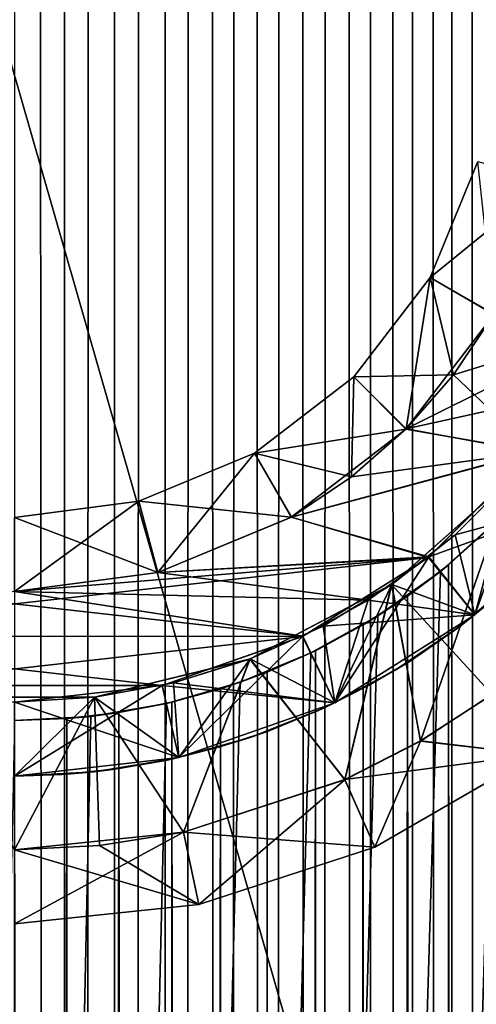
# Model space of a CAD drawing. Header units: millimetres. Extents: x -41 to 11, y -3 to 963.
# Tile 455 of 656: x 0.03 to 3.13, y 333.45 to 340.12. Entities that reach past the tile are written whole.
import ezdxf

# ---------------------------------------------------------------- set-up
doc = ezdxf.new("R2010")
doc.units = ezdxf.units.MM
doc.header["$LTSCALE"] = 65.185185
for name, color, linetype in [('3321', 7, 'CONTINUOUS'), ('3323', 7, 'CONTINUOUS'), ('3341', 7, 'CONTINUOUS'), ('3350', 7, 'CONTINUOUS'), ('3484', 7, 'CONTINUOUS'), ('3485', 7, 'CONTINUOUS'), ('3487', 7, 'CONTINUOUS'), ('3499', 7, 'CONTINUOUS'), ('3546', 7, 'CONTINUOUS'), ('3547', 7, 'CONTINUOUS'), ('65', 7, 'CONTINUOUS'), ('66', 7, 'CONTINUOUS'), ('69', 7, 'CONTINUOUS'), ('70', 7, 'CONTINUOUS'), ('71', 7, 'CONTINUOUS'), ('74', 7, 'CONTINUOUS'), ('75', 7, 'CONTINUOUS'), ('76', 7, 'CONTINUOUS'), ('80', 7, 'CONTINUOUS'), ('81', 7, 'CONTINUOUS'), ('83', 7, 'CONTINUOUS'), ('84', 7, 'CONTINUOUS'), ('87', 7, 'CONTINUOUS'), ('88', 7, 'CONTINUOUS'), ('90', 7, 'CONTINUOUS'), ('92', 7, 'CONTINUOUS'), ('93', 7, 'CONTINUOUS'), ('96', 7, 'CONTINUOUS')]:
    doc.layers.add(name, color=color, linetype=linetype)

msp = doc.modelspace()

# ---------------------------------------------------------------- linework, layer by layer
at = {"layer": '3321', "linetype": 'Continuous'}
for points in [[(9.125, 297.5, 93.5), (9.125, 382.5, 93.5), (-40.875, 297.5, 93.5), (9.125, 297.5, 93.5)], [(9.125, 382.5, 93.5), (-40.875, 382.5, 93.5), (-40.875, 297.5, 93.5), (9.125, 382.5, 93.5)]]:
    msp.add_3dface(points, dxfattribs=at)
at = {"layer": '3323', "linetype": 'Continuous'}
for points in [[(-40.875, 382.5, 8.5), (9.125, 297.5, 8.5), (-40.875, 297.5, 8.5), (-40.875, 382.5, 8.5)], [(9.125, 382.5, 8.5), (9.125, 297.5, 8.5), (-40.875, 382.5, 8.5), (9.125, 382.5, 8.5)]]:
    msp.add_3dface(points, dxfattribs=at)
at = {"layer": '3341', "linetype": 'Continuous'}
for points in [[(-11.275, 379, 12), (-11.275, 301, 12), (11.125, 379, 12), (-11.275, 379, 12)], [(-11.275, 301, 12), (11.125, 301, 12), (11.125, 379, 12), (-11.275, 301, 12)]]:
    msp.add_3dface(points, dxfattribs=at)
at = {"layer": '3350', "linetype": 'Continuous'}
for points in [[(-11.275, 379, 90), (11.125, 379, 90), (11.125, 301, 90), (-11.275, 379, 90)], [(-11.275, 301, 90), (-11.275, 379, 90), (11.125, 301, 90), (-11.275, 301, 90)]]:
    msp.add_3dface(points, dxfattribs=at)
at = {"layer": '3484', "linetype": 'Continuous'}
for points in [[(2.941, 336.4305, 2.711), (2.8846, 336.3848, 8), (3.2717, 336.731, 8), (2.941, 336.4305, 2.711)], [(3.2145, 336.6747, 2.3803), (2.941, 336.4305, 2.711), (3.2717, 336.731, 8), (3.2145, 336.6747, 2.3803)], [(2.6628, 336.2184, 2.9852), (2.4611, 336.0842, 8), (2.8846, 336.3848, 8), (2.6628, 336.2184, 2.9852)], [(2.941, 336.4305, 2.711), (2.6628, 336.2184, 2.9852), (2.8846, 336.3848, 8), (2.941, 336.4305, 2.711)], [(2.6628, 336.2184, 2.9852), (2.362, 336.0236, 3.2281), (2.4611, 336.0842, 8), (2.6628, 336.2184, 2.9852)], [(2.0379, 335.8482, 3.4416), (2.0067, 335.833, 8), (2.4611, 336.0842, 8), (2.0379, 335.8482, 3.4416)], [(2.362, 336.0236, 3.2281), (2.0379, 335.8482, 3.4416), (2.4611, 336.0842, 8), (2.362, 336.0236, 3.2281)], [(2.0379, 335.8482, 3.4416), (1.712, 335.7035, 3.6153), (2.0067, 335.833, 8), (2.0379, 335.8482, 3.4416)], [(1.712, 335.7035, 3.6153), (1.5284, 335.6349, 8), (2.0067, 335.833, 8), (1.712, 335.7035, 3.6153)], [(1.712, 335.7035, 3.6153), (1.3952, 335.5905, 3.7491), (1.5284, 335.6349, 8), (1.712, 335.7035, 3.6153)], [(1.0665, 335.4997, 3.8548), (1.0298, 335.4911, 8), (1.5284, 335.6349, 8), (1.0665, 335.4997, 3.8548)], [(1.3952, 335.5905, 3.7491), (1.0665, 335.4997, 3.8548), (1.5284, 335.6349, 8), (1.3952, 335.5905, 3.7491)], [(0.7067, 335.4293, 3.9371), (0.518, 335.4041, 8), (1.0298, 335.4911, 8), (0.7067, 335.4293, 3.9371)], [(1.0665, 335.4997, 3.8548), (0.7067, 335.4293, 3.9371), (1.0298, 335.4911, 8), (1.0665, 335.4997, 3.8548)], [(0.3535, 335.3885, 3.9844), (0, 335.375, 4), (0.518, 335.4041, 8), (0.3535, 335.3885, 3.9844)], [(0, 335.375, 4), (0, 335.375, 8), (0.518, 335.4041, 8), (0, 335.375, 4)], [(0.7067, 335.4293, 3.9371), (0.3535, 335.3885, 3.9844), (0.518, 335.4041, 8), (0.7067, 335.4293, 3.9371)]]:
    msp.add_3dface(points, dxfattribs=at)
at = {"layer": '3485', "linetype": 'Continuous'}
for points in [[(3.2352, 616.6945, -2.3523), (2.9852, 616.4675, -2.6624), (3.2145, 63.3253, -2.3803), (3.2352, 616.6945, -2.3523)], [(2.9852, 616.4675, -2.6624), (2.7293, 616.266, -2.9242), (2.941, 63.5695, -2.711), (2.9852, 616.4675, -2.6624)], [(3.2145, 63.3253, -2.3803), (2.9852, 616.4675, -2.6624), (2.941, 63.5695, -2.711), (3.2145, 63.3253, -2.3803)], [(2.7293, 616.266, -2.9242), (2.4615, 616.0846, -3.1529), (2.6628, 63.7816, -2.9852), (2.7293, 616.266, -2.9242)], [(2.941, 63.5695, -2.711), (2.7293, 616.266, -2.9242), (2.6628, 63.7816, -2.9852), (2.941, 63.5695, -2.711)], [(2.4615, 616.0846, -3.1529), (2.1707, 615.9162, -3.3598), (2.3619, 63.9764, -3.2281), (2.4615, 616.0846, -3.1529)], [(2.6628, 63.7816, -2.9852), (2.4615, 616.0846, -3.1529), (2.3619, 63.9764, -3.2281), (2.6628, 63.7816, -2.9852)], [(2.1707, 615.9162, -3.3598), (1.8682, 615.7691, -3.5369), (2.0379, 64.1518, -3.4416), (2.1707, 615.9162, -3.3598)], [(2.3619, 63.9764, -3.2281), (2.1707, 615.9162, -3.3598), (2.0379, 64.1518, -3.4416), (2.3619, 63.9764, -3.2281)], [(1.8682, 615.7691, -3.5369), (1.5756, 615.6516, -3.6766), (1.712, 64.2965, -3.6153), (1.8682, 615.7691, -3.5369)], [(2.0379, 64.1518, -3.4416), (1.8682, 615.7691, -3.5369), (1.712, 64.2965, -3.6153), (2.0379, 64.1518, -3.4416)], [(1.5756, 615.6516, -3.6766), (1.287, 615.5573, -3.7873), (1.3952, 64.4095, -3.7491), (1.5756, 615.6516, -3.6766)], [(1.712, 64.2965, -3.6153), (1.5756, 615.6516, -3.6766), (1.3952, 64.4095, -3.7491), (1.712, 64.2965, -3.6153)], [(1.287, 615.5573, -3.7873), (0.974, 615.4791, -3.8796), (1.0665, 64.5003, -3.8548), (1.287, 615.5573, -3.7873)], [(1.3952, 64.4095, -3.7491), (1.287, 615.5573, -3.7873), (1.0665, 64.5003, -3.8548), (1.3952, 64.4095, -3.7491)], [(0.974, 615.4791, -3.8796), (0.646, 615.4203, -3.9475), (0.7067, 64.5707, -3.9371), (0.974, 615.4791, -3.8796)], [(1.0665, 64.5003, -3.8548), (0.974, 615.4791, -3.8796), (0.7067, 64.5707, -3.9371), (1.0665, 64.5003, -3.8548)], [(0.3232, 615.3863, -3.9869), (0, 615.375, -4), (0.3535, 64.6115, -3.9844), (0.3232, 615.3863, -3.9869)], [(0.3535, 64.6115, -3.9844), (0, 615.375, -4), (0, 64.625, -4), (0.3535, 64.6115, -3.9844)], [(0.646, 615.4203, -3.9475), (0.3232, 615.3863, -3.9869), (0.3535, 64.6115, -3.9844), (0.646, 615.4203, -3.9475)], [(0.7067, 64.5707, -3.9371), (0.646, 615.4203, -3.9475), (0.3535, 64.6115, -3.9844), (0.7067, 64.5707, -3.9371)], [(3.2145, 336.6747, 2.3803), (3.0634, 1, 2.5721), (2.941, 336.4305, 2.711), (3.2145, 336.6747, 2.3803)], [(3.208, 1, 2.3893), (3.0634, 1, 2.5721), (3.2145, 336.6747, 2.3803), (3.208, 1, 2.3893)], [(2.941, 336.4305, 2.711), (2.7434, 1, 2.911), (2.6628, 336.2184, 2.9852), (2.941, 336.4305, 2.711)], [(2.9083, 1, 2.7462), (2.7434, 1, 2.911), (2.941, 336.4305, 2.711), (2.9083, 1, 2.7462)], [(3.0634, 1, 2.5721), (2.9083, 1, 2.7462), (2.941, 336.4305, 2.711), (3.0634, 1, 2.5721)], [(2.6628, 336.2184, 2.9852), (2.3862, 1, 3.2103), (2.362, 336.0236, 3.2281), (2.6628, 336.2184, 2.9852)], [(2.5692, 1, 3.0658), (2.3862, 1, 3.2103), (2.6628, 336.2184, 2.9852), (2.5692, 1, 3.0658)], [(2.7434, 1, 2.911), (2.5692, 1, 3.0658), (2.6628, 336.2184, 2.9852), (2.7434, 1, 2.911)], [(2.362, 336.0236, 3.2281), (2.1952, 1, 3.3438), (2.0379, 335.8482, 3.4416), (2.362, 336.0236, 3.2281)], [(2.3862, 1, 3.2103), (2.1952, 1, 3.3438), (2.362, 336.0236, 3.2281), (2.3862, 1, 3.2103)], [(2.0379, 335.8482, 3.4416), (1.7914, 1, 3.5764), (1.712, 335.7035, 3.6153), (2.0379, 335.8482, 3.4416)], [(1.9967, 1, 3.466), (1.7914, 1, 3.5764), (2.0379, 335.8482, 3.4416), (1.9967, 1, 3.466)], [(2.1952, 1, 3.3438), (1.9967, 1, 3.466), (2.0379, 335.8482, 3.4416), (2.1952, 1, 3.3438)], [(1.712, 335.7035, 3.6153), (1.58, 1, 3.6747), (1.3952, 335.5905, 3.7491), (1.712, 335.7035, 3.6153)], [(1.7914, 1, 3.5764), (1.58, 1, 3.6747), (1.712, 335.7035, 3.6153), (1.7914, 1, 3.5764)], [(1.3952, 335.5905, 3.7491), (1.1419, 1, 3.8335), (1.0665, 335.4997, 3.8548), (1.3952, 335.5905, 3.7491)], [(1.3633, 1, 3.7605), (1.1419, 1, 3.8335), (1.3952, 335.5905, 3.7491), (1.3633, 1, 3.7605)], [(1.58, 1, 3.6747), (1.3633, 1, 3.7605), (1.3952, 335.5905, 3.7491), (1.58, 1, 3.6747)], [(1.0665, 335.4997, 3.8548), (0.9166, 1, 3.8936), (0.7067, 335.4293, 3.9371), (1.0665, 335.4997, 3.8548)], [(1.1419, 1, 3.8335), (0.9166, 1, 3.8936), (1.0665, 335.4997, 3.8548), (1.1419, 1, 3.8335)], [(0.2253, 1, 3.9936), (-0.0077, 1, 4), (0, 335.375, 4), (0.2253, 1, 3.9936)], [(0.3535, 335.3885, 3.9844), (0.2253, 1, 3.9936), (0, 335.375, 4), (0.3535, 335.3885, 3.9844)], [(0.4576, 1, 3.9737), (0.2253, 1, 3.9936), (0.3535, 335.3885, 3.9844), (0.4576, 1, 3.9737)], [(0.7067, 335.4293, 3.9371), (0.4576, 1, 3.9737), (0.3535, 335.3885, 3.9844), (0.7067, 335.4293, 3.9371)], [(0.6883, 1, 3.9403), (0.4576, 1, 3.9737), (0.7067, 335.4293, 3.9371), (0.6883, 1, 3.9403)], [(0.9166, 1, 3.8936), (0.6883, 1, 3.9403), (0.7067, 335.4293, 3.9371), (0.9166, 1, 3.8936)]]:
    msp.add_3dface(points, dxfattribs=at)
at = {"layer": '3487', "linetype": 'Continuous'}
for points in [[(4.5962, 339.485, 8), (-7, 1, 8), (4.625, 340.0023, 8), (4.5962, 339.485, 8)], [(-7, 1, 8), (7, 1, 8), (4.625, 340.0023, 8), (-7, 1, 8)], [(4.5097, 338.9738, 8), (-7, 1, 8), (4.5962, 339.485, 8), (4.5097, 338.9738, 8)], [(4.3663, 338.4749, 8), (-7, 1, 8), (4.5097, 338.9738, 8), (4.3663, 338.4749, 8)], [(4.1676, 337.9947, 8), (-7, 1, 8), (4.3663, 338.4749, 8), (4.1676, 337.9947, 8)], [(3.9164, 337.5399, 8), (-7, 1, 8), (4.1676, 337.9947, 8), (3.9164, 337.5399, 8)], [(3.6166, 337.1171, 8), (-7, 1, 8), (3.9164, 337.5399, 8), (3.6166, 337.1171, 8)], [(3.2717, 336.731, 8), (-7, 1, 8), (3.6166, 337.1171, 8), (3.2717, 336.731, 8)], [(2.8846, 336.3848, 8), (-7, 1, 8), (3.2717, 336.731, 8), (2.8846, 336.3848, 8)], [(2.4611, 336.0842, 8), (-7, 1, 8), (2.8846, 336.3848, 8), (2.4611, 336.0842, 8)], [(2.0067, 335.833, 8), (-7, 1, 8), (2.4611, 336.0842, 8), (2.0067, 335.833, 8)], [(1.5284, 335.6349, 8), (-7, 1, 8), (2.0067, 335.833, 8), (1.5284, 335.6349, 8)], [(1.0298, 335.4911, 8), (-7, 1, 8), (1.5284, 335.6349, 8), (1.0298, 335.4911, 8)], [(0.518, 335.4041, 8), (-7, 1, 8), (1.0298, 335.4911, 8), (0.518, 335.4041, 8)], [(0, 335.375, 8), (-7, 1, 8), (0.518, 335.4041, 8), (0, 335.375, 8)]]:
    msp.add_3dface(points, dxfattribs=at)
at = {"layer": '3499', "linetype": 'Continuous'}
for points in [[(4.3663, 61.5251, -8), (-7, 480, -8), (4.5097, 61.0262, -8), (4.3663, 61.5251, -8)], [(4.1676, 62.0053, -8), (-7, 480, -8), (4.3663, 61.5251, -8), (4.1676, 62.0053, -8)], [(3.9164, 62.4601, -8), (-7, 480, -8), (4.1676, 62.0053, -8), (3.9164, 62.4601, -8)], [(3.6166, 62.8829, -8), (-7, 480, -8), (3.9164, 62.4601, -8), (3.6166, 62.8829, -8)], [(3.2717, 63.269, -8), (-7, 480, -8), (3.6166, 62.8829, -8), (3.2717, 63.269, -8)], [(2.8846, 63.6152, -8), (-7, 480, -8), (3.2717, 63.269, -8), (2.8846, 63.6152, -8)], [(2.4611, 63.9158, -8), (-7, 480, -8), (2.8846, 63.6152, -8), (2.4611, 63.9158, -8)], [(2.0067, 64.167, -8), (-7, 480, -8), (2.4611, 63.9158, -8), (2.0067, 64.167, -8)], [(4.5097, 61.0262, -8), (-7, 480, -8), (4.5962, 60.515, -8), (4.5097, 61.0262, -8)], [(4.5962, 60.515, -8), (-7, 480, -8), (4.625, 59.9977, -8), (4.5962, 60.515, -8)], [(1.5284, 64.3651, -8), (-7, 480, -8), (2.0067, 64.167, -8), (1.5284, 64.3651, -8)], [(1.0298, 64.5089, -8), (-7, 480, -8), (1.5284, 64.3651, -8), (1.0298, 64.5089, -8)], [(0.518, 64.5959, -8), (-7, 480, -8), (1.0298, 64.5089, -8), (0.518, 64.5959, -8)], [(0, 64.625, -8), (-7, 480, -8), (0.518, 64.5959, -8), (0, 64.625, -8)], [(-7, 480, -8), (7, 1, -8), (4.625, 59.9977, -8), (-7, 480, -8)], [(7, 480, -8), (7, 1, -8), (-7, 480, -8), (7, 480, -8)]]:
    msp.add_3dface(points, dxfattribs=at)
at = {"layer": '3546', "linetype": 'Continuous'}
for points in [[(3.0259, 336.0195, 8), (3.4385, 336.37, 8), (3.2238, 336.1781, 2.3677), (3.0259, 336.0195, 8)], [(2.9575, 335.9685, 2.6929), (3.0259, 336.0195, 8), (3.2238, 336.1781, 2.3677), (2.9575, 335.9685, 2.6929)], [(2.5778, 335.7157, 8), (3.0259, 336.0195, 8), (2.6791, 335.7783, 2.9705), (2.5778, 335.7157, 8)], [(2.6791, 335.7783, 2.9705), (3.0259, 336.0195, 8), (2.9575, 335.9685, 2.6929), (2.6791, 335.7783, 2.9705)], [(2.3762, 335.6007, 3.2176), (2.5778, 335.7157, 8), (2.6791, 335.7783, 2.9705), (2.3762, 335.6007, 3.2176)], [(2.0994, 335.4621, 8), (2.5778, 335.7157, 8), (2.3762, 335.6007, 3.2176), (2.0994, 335.4621, 8)], [(2.0521, 335.4405, 3.4333), (2.0994, 335.4621, 8), (2.3762, 335.6007, 3.2176), (2.0521, 335.4405, 3.4333)], [(1.5965, 335.2617, 8), (2.0994, 335.4621, 8), (1.7252, 335.3071, 3.609), (1.5965, 335.2617, 8)], [(1.7252, 335.3071, 3.609), (2.0994, 335.4621, 8), (2.0521, 335.4405, 3.4333), (1.7252, 335.3071, 3.609)], [(1.404, 335.2012, 3.7458), (1.5965, 335.2617, 8), (1.7252, 335.3071, 3.609), (1.404, 335.2012, 3.7458)], [(1.0749, 335.1169, 8), (1.5965, 335.2617, 8), (1.404, 335.2012, 3.7458), (1.0749, 335.1169, 8)], [(1.0703, 335.1159, 3.8538), (1.0749, 335.1169, 8), (1.404, 335.2012, 3.7458), (1.0703, 335.1159, 3.8538)], [(0.5406, 335.0293, 8), (1.0749, 335.1169, 8), (0.7087, 335.0505, 3.9368), (0.5406, 335.0293, 8)], [(0.7087, 335.0505, 3.9368), (1.0749, 335.1169, 8), (1.0703, 335.1159, 3.8538), (0.7087, 335.0505, 3.9368)], [(0.3537, 335.0125, 3.9843), (0.5406, 335.0293, 8), (0.7087, 335.0505, 3.9368), (0.3537, 335.0125, 3.9843)], [(0, 335, 8), (0.5406, 335.0293, 8), (0, 335, 4), (0, 335, 8)], [(0, 335, 4), (0.5406, 335.0293, 8), (0.3537, 335.0125, 3.9843), (0, 335, 4)]]:
    msp.add_3dface(points, dxfattribs=at)
at = {"layer": '3547', "linetype": 'Continuous'}
for points in [[(3.0259, 336.0195, -8), (3.2411, 336.1927, -2.344), (3.4385, 336.37, -8), (3.0259, 336.0195, -8)], [(2.9854, 335.9891, -2.662), (3.2411, 336.1927, -2.344), (3.0259, 336.0195, -8), (2.9854, 335.9891, -2.662)], [(2.5778, 335.7157, -8), (2.9854, 335.9891, -2.662), (3.0259, 336.0195, -8), (2.5778, 335.7157, -8)], [(2.7086, 335.7972, -2.944), (2.9854, 335.9891, -2.662), (2.5778, 335.7157, -8), (2.7086, 335.7972, -2.944)], [(2.4033, 335.6154, -3.197), (2.7086, 335.7972, -2.944), (2.5778, 335.7157, -8), (2.4033, 335.6154, -3.197)], [(2.0994, 335.4621, -8), (2.4033, 335.6154, -3.197), (2.5778, 335.7157, -8), (2.0994, 335.4621, -8)], [(2.0595, 335.4439, -3.4291), (2.4033, 335.6154, -3.197), (2.0994, 335.4621, -8), (2.0595, 335.4439, -3.4291)], [(1.5965, 335.2617, -8), (2.0595, 335.4439, -3.4291), (2.0994, 335.4621, -8), (1.5965, 335.2617, -8)], [(1.7148, 335.3033, -3.6136), (2.0595, 335.4439, -3.4291), (1.5965, 335.2617, -8), (1.7148, 335.3033, -3.6136)], [(1.0749, 335.1169, -8), (1.3821, 335.1948, -3.7541), (1.5965, 335.2617, -8), (1.0749, 335.1169, -8)], [(1.3821, 335.1948, -3.7541), (1.7148, 335.3033, -3.6136), (1.5965, 335.2617, -8), (1.3821, 335.1948, -3.7541)], [(1.0252, 335.1062, -3.8658), (1.3821, 335.1948, -3.7541), (1.0749, 335.1169, -8), (1.0252, 335.1062, -3.8658)], [(0.5406, 335.0293, -8), (1.0252, 335.1062, -3.8658), (1.0749, 335.1169, -8), (0.5406, 335.0293, -8)], [(0.3213, 335.0103, -3.9874), (0.6634, 335.0442, -3.9447), (0.5406, 335.0293, -8), (0.3213, 335.0103, -3.9874)], [(0.6634, 335.0442, -3.9447), (1.0252, 335.1062, -3.8658), (0.5406, 335.0293, -8), (0.6634, 335.0442, -3.9447)], [(0, 335, -8), (0.3213, 335.0103, -3.9874), (0.5406, 335.0293, -8), (0, 335, -8)], [(0, 335, -8), (0, 335, -4), (0.3213, 335.0103, -3.9874), (0, 335, -8)]]:
    msp.add_3dface(points, dxfattribs=at)
at = {"layer": '65', "linetype": 'Continuous'}
for points in [[(3.2473, 338.1245, 3.25), (4.0553, 338.0495, 3.25), (2.9742, 337.7161, 3.25), (3.2473, 338.1245, 3.25)], [(4.0553, 338.0495, 3.25), (3.5198, 337.1963, 3.25), (2.9742, 337.7161, 3.25), (4.0553, 338.0495, 3.25)], [(2.9742, 337.7161, 3.25), (3.5198, 337.1963, 3.25), (2.6504, 337.3471, 3.25), (2.9742, 337.7161, 3.25)], [(2.6504, 337.3471, 3.25), (3.5198, 337.1963, 3.25), (1.8736, 336.7516, 3.25), (2.6504, 337.3471, 3.25)], [(3.5198, 337.1963, 3.25), (2.8076, 336.4833, 3.25), (1.8736, 336.7516, 3.25), (3.5198, 337.1963, 3.25)], [(1.8736, 336.7516, 3.25), (2.8076, 336.4833, 3.25), (0.9704, 336.3778, 3.25), (1.8736, 336.7516, 3.25)], [(1.9527, 335.9458, 3.25), (-2.8037, 336.4802, 3.25), (0, 336.25, 3.25), (1.9527, 335.9458, 3.25)], [(-1.9505, 335.9447, 3.25), (-2.8037, 336.4802, 3.25), (1.9527, 335.9458, 3.25), (-1.9505, 335.9447, 3.25)], [(2.8076, 336.4833, 3.25), (2.3955, 336.1906, 3.25), (0.9704, 336.3778, 3.25), (2.8076, 336.4833, 3.25)], [(0.9704, 336.3778, 3.25), (2.3955, 336.1906, 3.25), (0, 336.25, 3.25), (0.9704, 336.3778, 3.25)], [(2.3955, 336.1906, 3.25), (1.9527, 335.9458, 3.25), (0, 336.25, 3.25), (2.3955, 336.1906, 3.25)], [(1.0013, 335.6128, 3.25), (-1.9505, 335.9447, 3.25), (1.9527, 335.9458, 3.25), (1.0013, 335.6128, 3.25)], [(-1.0012, 335.6128, 3.25), (-1.9505, 335.9447, 3.25), (1.0013, 335.6128, 3.25), (-1.0012, 335.6128, 3.25)], [(0, 335.5, 3.25), (-1.0012, 335.6128, 3.25), (1.0013, 335.6128, 3.25), (0, 335.5, 3.25)]]:
    msp.add_3dface(points, dxfattribs=at)
at = {"layer": '66', "linetype": 'Continuous'}
for points in [[(3.1393, 339.1588, 3.75), (3.6222, 339.0294, 3.25), (2.8146, 338.375, 3.75), (3.1393, 339.1588, 3.75)], [(3.6222, 339.0294, 3.25), (3.2473, 338.1245, 3.25), (2.8146, 338.375, 3.75), (3.6222, 339.0294, 3.25)], [(2.8146, 338.375, 3.75), (2.9742, 337.7161, 3.25), (2.2981, 337.7019, 3.75), (2.8146, 338.375, 3.75)], [(3.2473, 338.1245, 3.25), (2.9742, 337.7161, 3.25), (2.8146, 338.375, 3.75), (3.2473, 338.1245, 3.25)], [(2.9742, 337.7161, 3.25), (2.6504, 337.3471, 3.25), (2.2981, 337.7019, 3.75), (2.9742, 337.7161, 3.25)], [(2.2981, 337.7019, 3.75), (2.6504, 337.3471, 3.25), (1.625, 337.1854, 3.75), (2.2981, 337.7019, 3.75)], [(2.6504, 337.3471, 3.25), (1.8736, 336.7516, 3.25), (1.625, 337.1854, 3.75), (2.6504, 337.3471, 3.25)], [(1.625, 337.1854, 3.75), (1.8736, 336.7516, 3.25), (0.8412, 336.8607, 3.75), (1.625, 337.1854, 3.75)], [(0.9704, 336.3778, 3.25), (0, 336.25, 3.25), (0.8412, 336.8607, 3.75), (0.9704, 336.3778, 3.25)], [(0.8412, 336.8607, 3.75), (0, 336.25, 3.25), (0, 336.75, 3.75), (0.8412, 336.8607, 3.75)], [(1.8736, 336.7516, 3.25), (0.9704, 336.3778, 3.25), (0.8412, 336.8607, 3.75), (1.8736, 336.7516, 3.25)]]:
    msp.add_3dface(points, dxfattribs=at)
at = {"layer": '69', "linetype": 'Continuous'}
for points in [[(3.1393, 339.1588, 22.75), (3.1393, 339.1588, 3.75), (2.8146, 338.375, 3.75), (3.1393, 339.1588, 22.75)], [(2.8146, 338.375, 22.75), (3.1393, 339.1588, 22.75), (2.8146, 338.375, 3.75), (2.8146, 338.375, 22.75)], [(2.8146, 338.375, 22.75), (2.8146, 338.375, 3.75), (2.2981, 337.7019, 3.75), (2.8146, 338.375, 22.75)], [(2.2981, 337.7019, 22.75), (2.8146, 338.375, 22.75), (2.2981, 337.7019, 3.75), (2.2981, 337.7019, 22.75)], [(2.2981, 337.7019, 22.75), (2.2981, 337.7019, 3.75), (1.625, 337.1854, 3.75), (2.2981, 337.7019, 22.75)], [(1.625, 337.1854, 22.75), (2.2981, 337.7019, 22.75), (1.625, 337.1854, 3.75), (1.625, 337.1854, 22.75)], [(0.8412, 336.8607, 22.75), (1.625, 337.1854, 22.75), (0.8412, 336.8607, 3.75), (0.8412, 336.8607, 22.75)], [(1.625, 337.1854, 22.75), (1.625, 337.1854, 3.75), (0.8412, 336.8607, 3.75), (1.625, 337.1854, 22.75)], [(0, 336.75, 22.75), (0.8412, 336.8607, 22.75), (0, 336.75, 3.75), (0, 336.75, 22.75)], [(0.8412, 336.8607, 22.75), (0.8412, 336.8607, 3.75), (0, 336.75, 3.75), (0.8412, 336.8607, 22.75)]]:
    msp.add_3dface(points, dxfattribs=at)
at = {"layer": '70', "linetype": 'Continuous'}
for points in [[(2.8146, 338.375, 22.75), (3.2484, 338.1264, 23.25), (3.1393, 339.1588, 22.75), (2.8146, 338.375, 22.75)], [(2.2981, 337.7019, 22.75), (2.6529, 337.3496, 23.25), (2.8146, 338.375, 22.75), (2.2981, 337.7019, 22.75)], [(2.6529, 337.3496, 23.25), (3.2484, 338.1264, 23.25), (2.8146, 338.375, 22.75), (2.6529, 337.3496, 23.25)], [(1.625, 337.1854, 22.75), (2.2839, 337.0258, 23.25), (2.2981, 337.7019, 22.75), (1.625, 337.1854, 22.75)], [(2.2839, 337.0258, 23.25), (2.6529, 337.3496, 23.25), (2.2981, 337.7019, 22.75), (2.2839, 337.0258, 23.25)], [(0.8412, 336.8607, 22.75), (0.9706, 336.3778, 23.25), (1.625, 337.1854, 22.75), (0.8412, 336.8607, 22.75)], [(0.9706, 336.3778, 23.25), (1.8755, 336.7527, 23.25), (1.625, 337.1854, 22.75), (0.9706, 336.3778, 23.25)], [(1.8755, 336.7527, 23.25), (2.2839, 337.0258, 23.25), (1.625, 337.1854, 22.75), (1.8755, 336.7527, 23.25)], [(0, 336.75, 22.75), (0.9706, 336.3778, 23.25), (0.8412, 336.8607, 22.75), (0, 336.75, 22.75)], [(0, 336.25, 23.25), (0.9706, 336.3778, 23.25), (0, 336.75, 22.75), (0, 336.25, 23.25)]]:
    msp.add_3dface(points, dxfattribs=at)
at = {"layer": '71', "linetype": 'Continuous'}
for points in [[(2.6529, 337.3496, 23.25), (4.0542, 338.0473, 23.25), (3.2484, 338.1264, 23.25), (2.6529, 337.3496, 23.25)], [(3.8094, 337.6045, 23.25), (4.0542, 338.0473, 23.25), (2.6529, 337.3496, 23.25), (3.8094, 337.6045, 23.25)], [(3.5167, 337.1924, 23.25), (3.8094, 337.6045, 23.25), (2.6529, 337.3496, 23.25), (3.5167, 337.1924, 23.25)], [(2.2839, 337.0258, 23.25), (3.5167, 337.1924, 23.25), (2.6529, 337.3496, 23.25), (2.2839, 337.0258, 23.25)], [(2.8037, 336.4802, 23.25), (3.5167, 337.1924, 23.25), (1.8755, 336.7527, 23.25), (2.8037, 336.4802, 23.25)], [(1.8755, 336.7527, 23.25), (3.5167, 337.1924, 23.25), (2.2839, 337.0258, 23.25), (1.8755, 336.7527, 23.25)], [(0.9706, 336.3778, 23.25), (2.8037, 336.4802, 23.25), (1.8755, 336.7527, 23.25), (0.9706, 336.3778, 23.25)], [(1.9505, 335.9447, 23.25), (2.8037, 336.4802, 23.25), (-1.9527, 335.9458, 23.25), (1.9505, 335.9447, 23.25)], [(-1.9527, 335.9458, 23.25), (2.8037, 336.4802, 23.25), (0, 336.25, 23.25), (-1.9527, 335.9458, 23.25)], [(0, 336.25, 23.25), (2.8037, 336.4802, 23.25), (0.9706, 336.3778, 23.25), (0, 336.25, 23.25)], [(-1.0013, 335.6128, 23.25), (1.9505, 335.9447, 23.25), (-1.9527, 335.9458, 23.25), (-1.0013, 335.6128, 23.25)], [(1.0012, 335.6128, 23.25), (1.9505, 335.9447, 23.25), (-1.0013, 335.6128, 23.25), (1.0012, 335.6128, 23.25)], [(0, 335.5, 23.25), (1.0012, 335.6128, 23.25), (-1.0013, 335.6128, 23.25), (0, 335.5, 23.25)]]:
    msp.add_3dface(points, dxfattribs=at)
at = {"layer": '74', "linetype": 'Continuous'}
for points in [[(3.5167, 337.1924, 23.25), (2.8037, 336.4802, 23.25), (3.1174, 336.0908, 22.75), (3.5167, 337.1924, 23.25)], [(3.9092, 336.8826, 22.75), (3.5167, 337.1924, 23.25), (3.1174, 336.0908, 22.75), (3.9092, 336.8826, 22.75)], [(2.8037, 336.4802, 23.25), (1.9505, 335.9447, 23.25), (2.1694, 335.4952, 22.75), (2.8037, 336.4802, 23.25)], [(3.1174, 336.0908, 22.75), (2.8037, 336.4802, 23.25), (2.1694, 335.4952, 22.75), (3.1174, 336.0908, 22.75)], [(1.9505, 335.9447, 23.25), (1.0012, 335.6128, 23.25), (1.1126, 335.1254, 22.75), (1.9505, 335.9447, 23.25)], [(2.1694, 335.4952, 22.75), (1.9505, 335.9447, 23.25), (1.1126, 335.1254, 22.75), (2.1694, 335.4952, 22.75)], [(1.0012, 335.6128, 23.25), (0, 335.5, 23.25), (1.1126, 335.1254, 22.75), (1.0012, 335.6128, 23.25)], [(1.1126, 335.1254, 22.75), (0, 335.5, 23.25), (0, 335, 22.75), (1.1126, 335.1254, 22.75)]]:
    msp.add_3dface(points, dxfattribs=at)
at = {"layer": '75', "linetype": 'Continuous'}
for points in [[(3.9092, 336.8826, 12.25), (3.1174, 336.0908, 22.75), (3.1174, 336.0908, 12.25), (3.9092, 336.8826, 12.25)], [(3.9092, 336.8826, 22.75), (3.1174, 336.0908, 22.75), (3.9092, 336.8826, 12.25), (3.9092, 336.8826, 22.75)], [(3.1174, 336.0908, 12.25), (2.1694, 335.4952, 22.75), (2.1694, 335.4952, 12.25), (3.1174, 336.0908, 12.25)], [(3.1174, 336.0908, 22.75), (2.1694, 335.4952, 22.75), (3.1174, 336.0908, 12.25), (3.1174, 336.0908, 22.75)], [(2.1694, 335.4952, 12.25), (1.1126, 335.1254, 22.75), (1.1126, 335.1254, 12.25), (2.1694, 335.4952, 12.25)], [(2.1694, 335.4952, 22.75), (1.1126, 335.1254, 22.75), (2.1694, 335.4952, 12.25), (2.1694, 335.4952, 22.75)], [(1.1126, 335.1254, 12.25), (0, 335, 22.75), (0, 335, 12.25), (1.1126, 335.1254, 12.25)], [(1.1126, 335.1254, 22.75), (0, 335, 22.75), (1.1126, 335.1254, 12.25), (1.1126, 335.1254, 22.75)]]:
    msp.add_3dface(points, dxfattribs=at)
at = {"layer": '76', "linetype": 'Continuous'}
for points in [[(3.1174, 336.0908, 3.75), (3.9092, 336.8826, 3.75), (3.1174, 336.0908, 6.75), (3.1174, 336.0908, 3.75)], [(3.1174, 336.0908, 6.75), (3.9092, 336.8826, 3.75), (3.9092, 336.8826, 6.75), (3.1174, 336.0908, 6.75)], [(2.1694, 335.4952, 3.75), (3.1174, 336.0908, 3.75), (2.1694, 335.4952, 6.75), (2.1694, 335.4952, 3.75)], [(2.1694, 335.4952, 6.75), (3.1174, 336.0908, 3.75), (3.1174, 336.0908, 6.75), (2.1694, 335.4952, 6.75)], [(1.1126, 335.1254, 3.75), (2.1694, 335.4952, 3.75), (1.1126, 335.1254, 6.75), (1.1126, 335.1254, 3.75)], [(1.1126, 335.1254, 6.75), (2.1694, 335.4952, 3.75), (2.1694, 335.4952, 6.75), (1.1126, 335.1254, 6.75)], [(0, 335, 6.75), (1.1126, 335.1254, 3.75), (1.1126, 335.1254, 6.75), (0, 335, 6.75)], [(0, 335, 3.75), (1.1126, 335.1254, 3.75), (0, 335, 6.75), (0, 335, 3.75)]]:
    msp.add_3dface(points, dxfattribs=at)
at = {"layer": '80', "linetype": 'Continuous'}
for points in [[(2.9841, 336.6317, 11.75), (3.3683, 337.0159, 11.75), (3.1174, 336.0908, 12.25), (2.9841, 336.6317, 11.75)], [(3.3683, 337.0159, 11.75), (3.9092, 336.8826, 12.25), (3.1174, 336.0908, 12.25), (3.3683, 337.0159, 11.75)], [(2.5563, 336.2966, 11.75), (2.9841, 336.6317, 11.75), (3.1174, 336.0908, 12.25), (2.5563, 336.2966, 11.75)], [(2.0913, 336.0154, 11.75), (2.5563, 336.2966, 11.75), (2.1694, 335.4952, 12.25), (2.0913, 336.0154, 11.75)], [(2.5563, 336.2966, 11.75), (3.1174, 336.0908, 12.25), (2.1694, 335.4952, 12.25), (2.5563, 336.2966, 11.75)], [(1.5957, 335.7924, 11.75), (2.0913, 336.0154, 11.75), (2.1694, 335.4952, 12.25), (1.5957, 335.7924, 11.75)], [(1.0769, 335.6308, 11.75), (1.5957, 335.7924, 11.75), (1.1126, 335.1254, 12.25), (1.0769, 335.6308, 11.75)], [(1.5957, 335.7924, 11.75), (2.1694, 335.4952, 12.25), (1.1126, 335.1254, 12.25), (1.5957, 335.7924, 11.75)], [(0.5424, 335.5328, 11.75), (1.0769, 335.6308, 11.75), (1.1126, 335.1254, 12.25), (0.5424, 335.5328, 11.75)], [(0, 335.5, 11.75), (0.5424, 335.5328, 11.75), (0, 335, 12.25), (0, 335.5, 11.75)], [(0.5424, 335.5328, 11.75), (1.1126, 335.1254, 12.25), (0, 335, 12.25), (0.5424, 335.5328, 11.75)]]:
    msp.add_3dface(points, dxfattribs=at)
at = {"layer": '81', "linetype": 'Continuous'}
for points in [[(2.5548, 336.2955, 11), (3.3669, 337.0144, 11), (2.5563, 336.2966, 11.75), (2.5548, 336.2955, 11)], [(2.5563, 336.2966, 11.75), (3.3669, 337.0144, 11), (2.9841, 336.6317, 11.75), (2.5563, 336.2966, 11.75)], [(2.9841, 336.6317, 11.75), (3.3669, 337.0144, 11), (3.3683, 337.0159, 11.75), (2.9841, 336.6317, 11.75)], [(1.5947, 335.792, 11), (2.5548, 336.2955, 11), (1.5957, 335.7924, 11.75), (1.5947, 335.792, 11)], [(1.5957, 335.7924, 11.75), (2.5548, 336.2955, 11), (2.0913, 336.0154, 11.75), (1.5957, 335.7924, 11.75)], [(2.0913, 336.0154, 11.75), (2.5548, 336.2955, 11), (2.5563, 336.2966, 11.75), (2.0913, 336.0154, 11.75)], [(0.5424, 335.5328, 11.75), (1.5947, 335.792, 11), (1.0769, 335.6308, 11.75), (0.5424, 335.5328, 11.75)], [(0.5424, 335.5328, 11), (1.5947, 335.792, 11), (0.5424, 335.5328, 11.75), (0.5424, 335.5328, 11)], [(1.0769, 335.6308, 11.75), (1.5947, 335.792, 11), (1.5957, 335.7924, 11.75), (1.0769, 335.6308, 11.75)], [(-0.5424, 335.5328, 11), (0.5424, 335.5328, 11), (0, 335.5, 11.75), (-0.5424, 335.5328, 11)], [(0, 335.5, 11.75), (0.5424, 335.5328, 11), (0.5424, 335.5328, 11.75), (0, 335.5, 11.75)]]:
    msp.add_3dface(points, dxfattribs=at)
at = {"layer": '83', "linetype": 'Continuous'}
for points in [[(2.5548, 336.2955, 11), (3.2346, 335.5517, 11), (3.3669, 337.0144, 11), (2.5548, 336.2955, 11)], [(1.5947, 335.792, 11), (2.2378, 334.9759, 11), (2.5548, 336.2955, 11), (1.5947, 335.792, 11)], [(2.2378, 334.9759, 11), (2.7512, 335.2376, 11), (2.5548, 336.2955, 11), (2.2378, 334.9759, 11)], [(2.7512, 335.2376, 11), (3.2346, 335.5517, 11), (2.5548, 336.2955, 11), (2.7512, 335.2376, 11)], [(0.5424, 335.5328, 11), (1.1451, 334.6205, 11), (1.5947, 335.792, 11), (0.5424, 335.5328, 11)], [(1.1451, 334.6205, 11), (2.2378, 334.9759, 11), (1.5947, 335.792, 11), (1.1451, 334.6205, 11)], [(-0.5424, 335.5328, 11), (0, 334.5, 11), (0.5424, 335.5328, 11), (-0.5424, 335.5328, 11)], [(0, 334.5, 11), (0.5759, 334.5302, 11), (0.5424, 335.5328, 11), (0, 334.5, 11)], [(0.5759, 334.5302, 11), (1.1451, 334.6205, 11), (0.5424, 335.5328, 11), (0.5759, 334.5302, 11)]]:
    msp.add_3dface(points, dxfattribs=at)
at = {"layer": '84', "linetype": 'Continuous'}
for points in [[(2.7512, 335.2376, 11), (3.5267, 335.1459, 10.5), (3.2346, 335.5517, 11), (2.7512, 335.2376, 11)], [(2.2378, 334.9759, 11), (3.5267, 335.1459, 10.5), (2.7512, 335.2376, 11), (2.2378, 334.9759, 11)], [(2.4404, 334.5187, 10.5), (3.5267, 335.1459, 10.5), (2.2378, 334.9759, 11), (2.4404, 334.5187, 10.5)], [(1.1451, 334.6205, 11), (2.4404, 334.5187, 10.5), (2.2378, 334.9759, 11), (1.1451, 334.6205, 11)], [(0.5759, 334.5302, 11), (1.2475, 334.1311, 10.5), (1.1451, 334.6205, 11), (0.5759, 334.5302, 11)], [(1.2475, 334.1311, 10.5), (2.4404, 334.5187, 10.5), (1.1451, 334.6205, 11), (1.2475, 334.1311, 10.5)], [(0, 334.5, 11), (1.2475, 334.1311, 10.5), (0.5759, 334.5302, 11), (0, 334.5, 11)], [(0, 334, 10.5), (1.2475, 334.1311, 10.5), (0, 334.5, 11), (0, 334, 10.5)]]:
    msp.add_3dface(points, dxfattribs=at)
at = {"layer": '87', "linetype": 'Continuous'}
for points in [[(2.4404, 334.5187, 8.5), (3.5267, 335.1459, 8.5), (2.4404, 334.5187, 10.5), (2.4404, 334.5187, 8.5)], [(2.4404, 334.5187, 10.5), (3.5267, 335.1459, 8.5), (3.5267, 335.1459, 10.5), (2.4404, 334.5187, 10.5)], [(1.2475, 334.1311, 8.5), (2.4404, 334.5187, 8.5), (1.2475, 334.1311, 10.5), (1.2475, 334.1311, 8.5)], [(1.2475, 334.1311, 10.5), (2.4404, 334.5187, 8.5), (2.4404, 334.5187, 10.5), (1.2475, 334.1311, 10.5)], [(0, 334, 10.5), (1.2475, 334.1311, 8.5), (1.2475, 334.1311, 10.5), (0, 334, 10.5)], [(0, 334, 8.5), (1.2475, 334.1311, 8.5), (0, 334, 10.5), (0, 334, 8.5)]]:
    msp.add_3dface(points, dxfattribs=at)
at = {"layer": '88', "linetype": 'Continuous'}
for points in [[(2.7505, 335.2371, 8), (3.2339, 335.5512, 8), (3.5267, 335.1459, 8.5), (2.7505, 335.2371, 8)], [(2.2368, 334.9754, 8), (2.7505, 335.2371, 8), (2.4404, 334.5187, 8.5), (2.2368, 334.9754, 8)], [(2.4404, 334.5187, 8.5), (2.7505, 335.2371, 8), (3.5267, 335.1459, 8.5), (2.4404, 334.5187, 8.5)], [(1.1437, 334.6202, 8), (2.2368, 334.9754, 8), (1.2475, 334.1311, 8.5), (1.1437, 334.6202, 8)], [(1.2475, 334.1311, 8.5), (2.2368, 334.9754, 8), (2.4404, 334.5187, 8.5), (1.2475, 334.1311, 8.5)], [(0, 334, 8.5), (1.1437, 334.6202, 8), (1.2475, 334.1311, 8.5), (0, 334, 8.5)], [(0, 334.5, 8), (1.1437, 334.6202, 8), (0, 334, 8.5), (0, 334.5, 8)]]:
    msp.add_3dface(points, dxfattribs=at)
at = {"layer": '90', "linetype": 'Continuous'}
for points in [[(2.5562, 336.2965, 8), (3.3676, 337.0152, 8), (2.7505, 335.2371, 8), (2.5562, 336.2965, 8)], [(2.7505, 335.2371, 8), (3.3676, 337.0152, 8), (3.2339, 335.5512, 8), (2.7505, 335.2371, 8)], [(1.5956, 335.7924, 8), (2.5562, 336.2965, 8), (2.2368, 334.9754, 8), (1.5956, 335.7924, 8)], [(2.2368, 334.9754, 8), (2.5562, 336.2965, 8), (2.7505, 335.2371, 8), (2.2368, 334.9754, 8)], [(0.5424, 335.5328, 8), (1.5956, 335.7924, 8), (1.1437, 334.6202, 8), (0.5424, 335.5328, 8)], [(1.1437, 334.6202, 8), (1.5956, 335.7924, 8), (2.2368, 334.9754, 8), (1.1437, 334.6202, 8)], [(-0.5424, 335.5328, 8), (0.5424, 335.5328, 8), (0, 334.5, 8), (-0.5424, 335.5328, 8)], [(0, 334.5, 8), (0.5424, 335.5328, 8), (1.1437, 334.6202, 8), (0, 334.5, 8)]]:
    msp.add_3dface(points, dxfattribs=at)
at = {"layer": '92', "linetype": 'Continuous'}
for points in [[(2.5562, 336.2965, 8), (2.9841, 336.6317, 7.25), (3.3676, 337.0152, 8), (2.5562, 336.2965, 8)], [(2.9841, 336.6317, 7.25), (3.3683, 337.0159, 7.25), (3.3676, 337.0152, 8), (2.9841, 336.6317, 7.25)], [(2.5563, 336.2966, 7.25), (2.9841, 336.6317, 7.25), (2.5562, 336.2965, 8), (2.5563, 336.2966, 7.25)], [(1.5956, 335.7924, 8), (2.0913, 336.0154, 7.25), (2.5562, 336.2965, 8), (1.5956, 335.7924, 8)], [(2.0913, 336.0154, 7.25), (2.5563, 336.2966, 7.25), (2.5562, 336.2965, 8), (2.0913, 336.0154, 7.25)], [(1.5957, 335.7924, 7.25), (2.0913, 336.0154, 7.25), (1.5956, 335.7924, 8), (1.5957, 335.7924, 7.25)], [(0.5424, 335.5328, 8), (1.0769, 335.6308, 7.25), (1.5956, 335.7924, 8), (0.5424, 335.5328, 8)], [(1.0769, 335.6308, 7.25), (1.5957, 335.7924, 7.25), (1.5956, 335.7924, 8), (1.0769, 335.6308, 7.25)], [(0.5424, 335.5328, 7.25), (1.0769, 335.6308, 7.25), (0.5424, 335.5328, 8), (0.5424, 335.5328, 7.25)], [(-0.5424, 335.5328, 8), (0, 335.5, 7.25), (0.5424, 335.5328, 8), (-0.5424, 335.5328, 8)], [(0, 335.5, 7.25), (0.5424, 335.5328, 7.25), (0.5424, 335.5328, 8), (0, 335.5, 7.25)]]:
    msp.add_3dface(points, dxfattribs=at)
at = {"layer": '93', "linetype": 'Continuous'}
for points in [[(2.9841, 336.6317, 7.25), (3.9092, 336.8826, 6.75), (3.3683, 337.0159, 7.25), (2.9841, 336.6317, 7.25)], [(3.1174, 336.0908, 6.75), (3.9092, 336.8826, 6.75), (2.9841, 336.6317, 7.25), (3.1174, 336.0908, 6.75)], [(2.5563, 336.2966, 7.25), (3.1174, 336.0908, 6.75), (2.9841, 336.6317, 7.25), (2.5563, 336.2966, 7.25)], [(2.0913, 336.0154, 7.25), (3.1174, 336.0908, 6.75), (2.5563, 336.2966, 7.25), (2.0913, 336.0154, 7.25)], [(2.1694, 335.4952, 6.75), (3.1174, 336.0908, 6.75), (2.0913, 336.0154, 7.25), (2.1694, 335.4952, 6.75)], [(1.5957, 335.7924, 7.25), (2.1694, 335.4952, 6.75), (2.0913, 336.0154, 7.25), (1.5957, 335.7924, 7.25)], [(1.0769, 335.6308, 7.25), (2.1694, 335.4952, 6.75), (1.5957, 335.7924, 7.25), (1.0769, 335.6308, 7.25)], [(0.5424, 335.5328, 7.25), (1.1126, 335.1254, 6.75), (1.0769, 335.6308, 7.25), (0.5424, 335.5328, 7.25)], [(1.1126, 335.1254, 6.75), (2.1694, 335.4952, 6.75), (1.0769, 335.6308, 7.25), (1.1126, 335.1254, 6.75)], [(0, 335.5, 7.25), (1.1126, 335.1254, 6.75), (0.5424, 335.5328, 7.25), (0, 335.5, 7.25)], [(0, 335, 6.75), (1.1126, 335.1254, 6.75), (0, 335.5, 7.25), (0, 335, 6.75)]]:
    msp.add_3dface(points, dxfattribs=at)
at = {"layer": '96', "linetype": 'Continuous'}
for points in [[(2.8076, 336.4833, 3.25), (3.5198, 337.1963, 3.25), (3.9092, 336.8826, 3.75), (2.8076, 336.4833, 3.25)], [(3.1174, 336.0908, 3.75), (2.8076, 336.4833, 3.25), (3.9092, 336.8826, 3.75), (3.1174, 336.0908, 3.75)], [(2.3955, 336.1906, 3.25), (2.8076, 336.4833, 3.25), (3.1174, 336.0908, 3.75), (2.3955, 336.1906, 3.25)], [(1.9527, 335.9458, 3.25), (2.3955, 336.1906, 3.25), (2.1694, 335.4952, 3.75), (1.9527, 335.9458, 3.25)], [(2.1694, 335.4952, 3.75), (2.3955, 336.1906, 3.25), (3.1174, 336.0908, 3.75), (2.1694, 335.4952, 3.75)], [(1.0013, 335.6128, 3.25), (1.9527, 335.9458, 3.25), (2.1694, 335.4952, 3.75), (1.0013, 335.6128, 3.25)], [(0, 335, 3.75), (1.0013, 335.6128, 3.25), (1.1126, 335.1254, 3.75), (0, 335, 3.75)], [(0, 335.5, 3.25), (1.0013, 335.6128, 3.25), (0, 335, 3.75), (0, 335.5, 3.25)], [(1.1126, 335.1254, 3.75), (1.0013, 335.6128, 3.25), (2.1694, 335.4952, 3.75), (1.1126, 335.1254, 3.75)]]:
    msp.add_3dface(points, dxfattribs=at)

doc.saveas('drawing.dxf')
